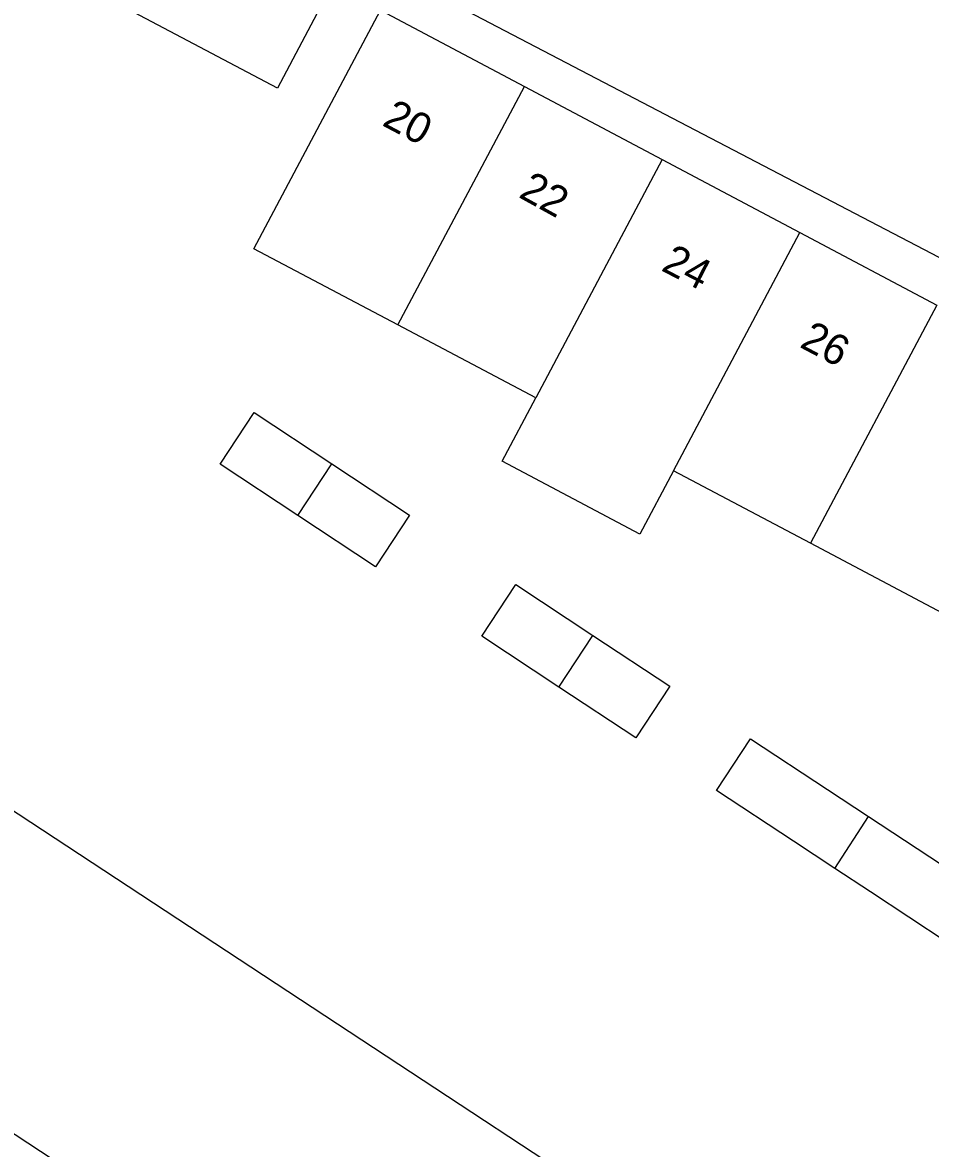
# Model space of a CAD drawing. Extents: x 159280 to 160375, y 384531 to 385872.
# Drawn here: x 160110.09 to 160139.84, y 384826.8 to 384863.7 of the extents above; entities that cross this region are included whole.
import ezdxf

# ---------------------------------------------------------------- set-up
doc = ezdxf.new("R2010")
doc.units = 0
for name, color, linetype in [('IMGEO_Pand', 7, 'Continuous'), ('IMGEO_Pand_nummerreeks', 7, 'Continuous'), ('IMGEO_Rijbaan_lokaal_open', 7, 'Continuous')]:
    doc.layers.add(name, color=color, linetype=linetype)

msp = doc.modelspace()

# ---------------------------------------------------------------- linework, layer by layer
at = {"layer": 'IMGEO_Pand'}
for points in [[(160120.237, 384864.943), (160118.441, 384861.542), (160110.603, 384865.702), (160113.067, 384870.344)], [(160122.388, 384853.786), (160117.671, 384856.282), (160121.822, 384864.098)], [(160121.822, 384864.098), (160126.537, 384861.6)], [(160122.388, 384853.786), (160126.537, 384861.6)], [(160126.537, 384861.6), (160131.053, 384859.207)], [(160131.053, 384859.207), (160126.905, 384851.396)], [(160131.053, 384859.207), (160135.566, 384856.816)], [(160131.42, 384849.007), (160135.566, 384856.816)], [(160135.566, 384856.816), (160140.054, 384854.438)], [(160140.054, 384854.438), (160135.912, 384846.63)], [(160126.905, 384851.396), (160122.388, 384853.786)], [(160131.42, 384849.007), (160130.318, 384846.932), (160125.803, 384849.321), (160126.905, 384851.396)], [(160119.105, 384847.538), (160116.561, 384849.22), (160117.68, 384850.914), (160120.224, 384849.232)], [(160120.224, 384849.232), (160122.768, 384847.551), (160121.649, 384845.857), (160119.105, 384847.538)], [(160119.105, 384847.538), (160120.224, 384849.232)], [(160135.912, 384846.63), (160131.42, 384849.007)], [(160140.427, 384844.242), (160135.912, 384846.63)], [(160127.662, 384841.916), (160125.138, 384843.583), (160126.257, 384845.277), (160128.781, 384843.611)], [(160128.781, 384843.611), (160131.305, 384841.944), (160130.186, 384840.25), (160127.662, 384841.916)], [(160127.662, 384841.916), (160128.781, 384843.611)], [(160103.898, 384841.728), (160147.334, 384813.175)], [(160136.713, 384835.967), (160135.352, 384836.863), (160132.831, 384838.523), (160133.947, 384840.218), (160136.468, 384838.558), (160137.813, 384837.673)], [(160137.813, 384837.673), (160138.989, 384836.898), (160141.51, 384835.238), (160140.394, 384833.543), (160137.873, 384835.203), (160136.713, 384835.967)], [(160136.713, 384835.967), (160137.813, 384837.673)], [(160099.424, 384834.1), (160140.7, 384806.959), (160139.714, 384805.453), (160143.605, 384802.903)]]:
    msp.add_lwpolyline(points, dxfattribs=at)
at = {"layer": 'IMGEO_Rijbaan_lokaal_open'}
msp.add_lwpolyline([(160145.415, 384908.828), (160123.226, 384867.33), (160122.202, 384865.37), (160122.406, 384865.263), (160160.06, 384845.593), (160164.806, 384843.113)], dxfattribs=at)

# ---------------------------------------------------------------- texts
at = {"layer": 'IMGEO_Pand_nummerreeks'}
for s, rotation, p in [('20', 332.1213, (160121.837, 384860.344)), ('22', 331.1375, (160126.31, 384857.99)), ('24', 332.7387, (160130.982, 384855.588)), ('26', 332.2825, (160135.52, 384853.077))]:
    msp.add_text(s, height=1, rotation=rotation, dxfattribs=at).set_placement(p)

doc.saveas('drawing.dxf')
